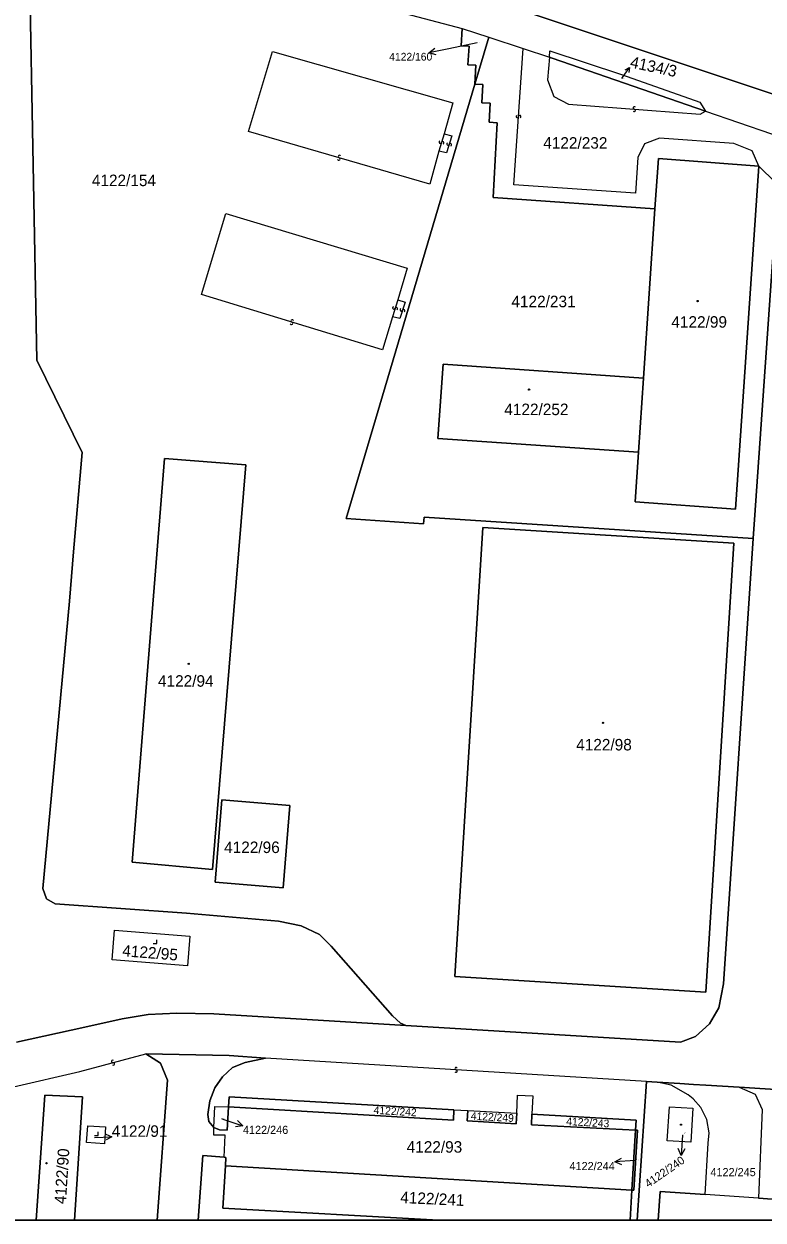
# Model space of a CAD drawing. Extents: x -598233 to -596890, y -1157848 to -1156431.
# Drawn here: x -597448.1 to -597338.9, y -1157848.5 to -1157671.9 of the extents above; entities that cross this region are included whole.
import ezdxf

# ---------------------------------------------------------------- set-up
doc = ezdxf.new("R2010")
doc.units = 0
for name, color, linetype in [('Level 1', 7, 'Continuous'), ('Level 13', 7, 'Continuous'), ('Level 3', 7, 'Continuous'), ('Level 4', 7, 'Continuous'), ('Level 5', 7, 'Continuous'), ('Level 57', 7, 'Continuous'), ('Level 60', 7, 'Continuous'), ('Vrstva 60', 7, 'Continuous'), ('zajmove_uzemi', 7, 'Continuous')]:
    doc.layers.add(name, color=color, linetype=linetype)

msp = doc.modelspace()

# ---------------------------------------------------------------- linework, layer by layer
at = {"layer": 'Level 1'}
for p, q in [((-597356.14, -1157828), (-597357.53, -1157848.46)), ((-597439.45, -1157830.27), (-597440.64, -1157848.46)), ((-597358.55, -1157848.46), (-597358.28, -1157844.04))]:
    msp.add_line(p, q, dxfattribs=at)
for points in [[(-597337.71, -1157682.1), (-597390.15, -1157664.59), (-597439.97, -1157652.08)], [(-597446.51, -1157656.23), (-597447.26, -1157663.77), (-597446.18, -1157721.5), (-597439.5, -1157735.11), (-597440.8, -1157749.81), (-597441.39, -1157757.1), (-597445.29, -1157799.48), (-597444.76, -1157801.04), (-597443.5, -1157801.77), (-597424.08, -1157803.13), (-597410.52, -1157804.32), (-597407.14, -1157805), (-597404.46, -1157806.32), (-597402.73, -1157808.02), (-597393.66, -1157818.32), (-597392.48, -1157819.39), (-597391.68, -1157819.71)], [(-597446.51, -1157656.23), (-597412.77, -1157664.74), (-597383.36, -1157672.54)], [(-597383.36, -1157672.54), (-597383.51, -1157675.09), (-597382.34, -1157675.13), (-597382.54, -1157677.87), (-597381.33, -1157677.96), (-597381.51, -1157680.75)], [(-597383.36, -1157672.54), (-597379.43, -1157673.81)], [(-597379.43, -1157673.81), (-597381.51, -1157680.75)], [(-597379.43, -1157673.81), (-597374.36, -1157675.49)], [(-597374.36, -1157675.49), (-597370.47, -1157676.78)], [(-597370.47, -1157676.78), (-597370.39, -1157675.84), (-597359.84, -1157679.31), (-597348.25, -1157683.38), (-597347.44, -1157684.71)], [(-597347.44, -1157684.71), (-597370.07, -1157676.91), (-597370.47, -1157676.78)], [(-597381.51, -1157680.75), (-597400.52, -1157744.86), (-597389.06, -1157745.68), (-597388.97, -1157744.66), (-597340.37, -1157747.81)], [(-597381.51, -1157680.75), (-597380.33, -1157680.81), (-597380.45, -1157683.48), (-597379.22, -1157683.54), (-597379.39, -1157686.35), (-597378.19, -1157686.43), (-597378.8, -1157697.47), (-597354.88, -1157699.13)], [(-597347.44, -1157684.71), (-597337.67, -1157688.07), (-597337.24, -1157688.24)], [(-597357.3, -1157735.09), (-597357.79, -1157742.43), (-597342.97, -1157743.49), (-597339.56, -1157692.85)], [(-597339.56, -1157692.85), (-597354.38, -1157691.74), (-597354.88, -1157699.13)], [(-597339.56, -1157692.85), (-597337.08, -1157695.26), (-597336.87, -1157695.3)], [(-597340.37, -1157747.81), (-597340.09, -1157743.65), (-597337.14, -1157701.35), (-597336.87, -1157695.3)], [(-597356.56, -1157724.13), (-597354.88, -1157699.13)], [(-597356.56, -1157724.13), (-597386.18, -1157722.07), (-597386.94, -1157733.07), (-597357.3, -1157735.09)], [(-597356.56, -1157724.13), (-597357.3, -1157735.09)], [(-597427.33, -1157736.01), (-597415.33, -1157736.95), (-597420.26, -1157796.69), (-597432.12, -1157795.64), (-597427.33, -1157736.01)], [(-597391.68, -1157819.71), (-597351.11, -1157822.18), (-597348.88, -1157821.36), (-597346.84, -1157819.51), (-597345.46, -1157817.11), (-597344.76, -1157813.58), (-597340.37, -1157747.81)], [(-597343.21, -1157748.51), (-597380.3, -1157746.19), (-597384.45, -1157812.51), (-597347.37, -1157814.83), (-597343.21, -1157748.51)], [(-597418.86, -1157786.42), (-597419.86, -1157798.58), (-597409.8, -1157799.41), (-597408.8, -1157787.25), (-597418.86, -1157786.42)], [(-597434.73, -1157805.66), (-597423.57, -1157806.56), (-597423.92, -1157810.94), (-597435.08, -1157810.05), (-597434.73, -1157805.66)], [(-597391.68, -1157819.71), (-597420.04, -1157818), (-597425.5, -1157817.91), (-597429.73, -1157818.13), (-597433.6, -1157818.73), (-597439.1, -1157819.97), (-597449.18, -1157822.18)], [(-597430.07, -1157823.93), (-597427.95, -1157825.31), (-597426.87, -1157827.8), (-597428.41, -1157848.46)], [(-597412.4, -1157824.57), (-597417.76, -1157824.17), (-597430.07, -1157823.93)], [(-597420.03, -1157834.77), (-597420.78, -1157833.9), (-597420.95, -1157832.85), (-597420.64, -1157830.87), (-597419.89, -1157828.94), (-597418.77, -1157827.33), (-597417.29, -1157825.95), (-597415.4, -1157825.18), (-597412.4, -1157824.57)], [(-597354.58, -1157828.1), (-597356.14, -1157828)], [(-597342.44, -1157828.84), (-597347.38, -1157828.56), (-597349.21, -1157828.42), (-597351.21, -1157828.3), (-597354.58, -1157828.1)], [(-597347.47, -1157844.7), (-597347.01, -1157837.09), (-597346.9, -1157835.59), (-597347.22, -1157833.61), (-597348.1, -1157831.82), (-597349.26, -1157830.58), (-597350, -1157829.95), (-597352.48, -1157828.54), (-597354.58, -1157828.1)], [(-597330.93, -1157829.58), (-597342.44, -1157828.84)], [(-597342.44, -1157828.84), (-597340.07, -1157829.86), (-597339.04, -1157832.14), (-597339.57, -1157845.23)], [(-597446.27, -1157848.46), (-597444.99, -1157830.03), (-597439.45, -1157830.27)], [(-597384.58, -1157832.18), (-597417.76, -1157830.24), (-597417.86, -1157831.76)], [(-597375.3, -1157832.68), (-597375.17, -1157830.04), (-597372.94, -1157830.13), (-597373.06, -1157832.82)], [(-597420.03, -1157834.77), (-597419.91, -1157831.68), (-597417.86, -1157831.76)], [(-597417.86, -1157831.76), (-597418.07, -1157835.17), (-597419.21, -1157835.12), (-597420.03, -1157834.77)], [(-597384.58, -1157832.18), (-597384.66, -1157833.73), (-597417.86, -1157831.76)], [(-597384.58, -1157832.18), (-597382.55, -1157832.27)], [(-597382.55, -1157832.27), (-597382.63, -1157833.8), (-597375.38, -1157834.26), (-597375.3, -1157832.68)], [(-597382.55, -1157832.27), (-597375.3, -1157832.68)], [(-597352.76, -1157831.75), (-597349.27, -1157831.95), (-597349.6, -1157836.94), (-597353.1, -1157836.75), (-597352.76, -1157831.75)], [(-597357.75, -1157835.19), (-597373.13, -1157834.41), (-597373.06, -1157832.82)], [(-597357.75, -1157835.19), (-597357.66, -1157833.71), (-597373.06, -1157832.82)], [(-597436.03, -1157834.7), (-597436.2, -1157837.2), (-597438.84, -1157837.02), (-597438.68, -1157834.53), (-597436.03, -1157834.7)], [(-597418.54, -1157839.18), (-597418.38, -1157835.92), (-597420.07, -1157835.92), (-597420.03, -1157834.77)], [(-597358.28, -1157844.04), (-597357.75, -1157835.19)], [(-597358.28, -1157844.04), (-597357.98, -1157844.06), (-597357.45, -1157835.21), (-597357.75, -1157835.19)], [(-597422.34, -1157848.46), (-597421.66, -1157838.95), (-597418.54, -1157839.18)], [(-597418.54, -1157839.18), (-597418.27, -1157839.2), (-597418.34, -1157840.46)], [(-597418.34, -1157840.46), (-597418.71, -1157846.68), (-597386.87, -1157848.46)], [(-597418.34, -1157840.46), (-597358.28, -1157844.04)], [(-597354.42, -1157848.46), (-597354.13, -1157844.26), (-597347.47, -1157844.7)], [(-597339.57, -1157845.23), (-597347.47, -1157844.7)], [(-597339.57, -1157845.23), (-597336.25, -1157845.45)]]:
    msp.add_lwpolyline(points, dxfattribs=at)
at = {"layer": 'Level 13'}
for centre, start, end in [((-597357.93, -1157684.26), 33.0506, 265.1486), ((-597375.21, -1157685.53), 123.5303, 355.6283), ((-597374.85, -1157685.55), 303.3158, 175.9058), ((-597357.96, -1157684.62), 212.8362, 85.4262), ((-597386.6, -1157689.3), 110.5004, 343.0904), ((-597386.24, -1157689.4), 290.7149, 162.8129), ((-597385.47, -1157689.58), 110.249, 342.839), ((-597385.11, -1157689.69), 290.4635, 162.5615), ((-597401.49, -1157691.43), 20.9984, 253.5884), ((-597401.59, -1157691.79), 201.2128, 73.3108), ((-597393.45, -1157713.78), 110.3126, 342.9026), ((-597393.09, -1157713.89), 290.527, 162.625), ((-597392.36, -1157714.06), 110.0059, 342.5959), ((-597392, -1157714.18), 290.2203, 162.3183), ((-597408.58, -1157716.06), 200.383, 72.481), ((-597408.47, -1157715.7), 20.1685, 252.7585), ((-597435, -1157825.05), 52.2347, 284.3327), ((-597434.9, -1157825.41), 232.0203, 104.6103), ((-597384.26, -1157826.11), 33.6694, 266.2594), ((-597384.28, -1157826.47), 213.8839, 85.9819)]:
    msp.add_arc(centre, 0.184, start, end, dxfattribs=at)
at = {"layer": 'Level 3'}
for points in [[(-597386.8, -1157690.62), (-597388.15, -1157695.49), (-597414.93, -1157687.73), (-597411.4, -1157675.9), (-597384.72, -1157683.5), (-597386.04, -1157688.08)], [(-597339.56, -1157692.85), (-597340.54, -1157690.61), (-597343.24, -1157689.52), (-597354.22, -1157688.7), (-597356.43, -1157689.54), (-597357.43, -1157691.59), (-597357.78, -1157696.82), (-597375.71, -1157695.59), (-597374.36, -1157675.49)], [(-597370.47, -1157676.78), (-597370.74, -1157680.09), (-597369.83, -1157682.56), (-597367.67, -1157683.71), (-597348.22, -1157685.18), (-597347.44, -1157684.71)], [(-597386.04, -1157688.08), (-597386.8, -1157690.62)], [(-597386.04, -1157688.08), (-597384.91, -1157688.38), (-597385.67, -1157690.88), (-597386.8, -1157690.62)], [(-597393.65, -1157715.08), (-597395.15, -1157719.97), (-597421.89, -1157711.8), (-597418.27, -1157699.83), (-597391.51, -1157707.9), (-597392.89, -1157712.57)], [(-597392.89, -1157712.57), (-597393.65, -1157715.08)], [(-597392.89, -1157712.57), (-597391.8, -1157712.91), (-597392.55, -1157715.34), (-597393.65, -1157715.08)], [(-597449.66, -1157828.78), (-597439.83, -1157826.52), (-597430.07, -1157823.93)], [(-597356.14, -1157828), (-597412.4, -1157824.57)]]:
    msp.add_lwpolyline(points, dxfattribs=at)
at = {"layer": 'Level 5'}
for points in [[(-597429.02, -1157807.63), (-597428.47, -1157807.63), (-597428.47, -1157807.08)], [(-597437.69, -1157835.96), (-597437.14, -1157835.96), (-597437.14, -1157835.41)]]:
    msp.add_lwpolyline(points, dxfattribs=at)
for centre, radius in [((-597348.58, -1157712.77), 0.09), ((-597348.58, -1157712.77), 0.0521), ((-597373.48, -1157725.84), 0.09), ((-597373.48, -1157725.84), 0.0521), ((-597423.76, -1157766.33), 0.09), ((-597423.76, -1157766.33), 0.0521), ((-597362.57, -1157775.04), 0.09), ((-597362.57, -1157775.04), 0.0521), ((-597351.03, -1157834.38), 0.09), ((-597351.03, -1157834.38), 0.0521), ((-597444.76, -1157840.07), 0.09), ((-597444.76, -1157840.07), 0.0521)]:
    msp.add_circle(centre, radius, dxfattribs=at)
at = {"layer": 'Level 57'}
for p, q in [((-597381.13, -1157674.66), (-597385.34, -1157675.52)), ((-597385.34, -1157675.52), (-597388.28, -1157676.12)), ((-597359.76, -1157679.92), (-597358.65, -1157678.26)), ((-597418.92, -1157833.48), (-597418.59, -1157833.59)), ((-597418.59, -1157833.59), (-597415.75, -1157834.54)), ((-597437.68, -1157836.28), (-597435.12, -1157836.17)), ((-597350.81, -1157835.92), (-597351.01, -1157838.91)), ((-597357.82, -1157839.66), (-597360.81, -1157839.88))]:
    msp.add_line(p, q, dxfattribs=at)
for points in [[(-597387.2, -1157676.41), (-597388.28, -1157676.12), (-597387.4, -1157675.43)], [(-597359.3, -1157678.63), (-597358.65, -1157678.26), (-597358.74, -1157679)], [(-597416.54, -1157833.75), (-597415.75, -1157834.54), (-597416.86, -1157834.7)], [(-597435.99, -1157835.78), (-597435.12, -1157836.17), (-597435.95, -1157836.63)], [(-597350.45, -1157837.95), (-597351.01, -1157838.91), (-597351.44, -1157837.88)], [(-597359.78, -1157840.3), (-597360.81, -1157839.88), (-597359.85, -1157839.31)]]:
    msp.add_lwpolyline(points, dxfattribs=at)
at = {"layer": 'Level 60'}
msp.add_lwpolyline([(-597412.77, -1157664.74), (-597383.36, -1157672.54), (-597383.51, -1157675.09), (-597382.34, -1157675.13), (-597382.54, -1157677.87), (-597381.33, -1157677.96), (-597381.51, -1157680.75), (-597400.52, -1157744.86), (-597389.06, -1157745.68), (-597388.97, -1157744.66), (-597340.37, -1157747.81), (-597344.76, -1157813.58), (-597345.46, -1157817.11), (-597346.84, -1157819.51), (-597348.88, -1157821.36), (-597351.11, -1157822.18), (-597391.68, -1157819.71), (-597392.48, -1157819.39), (-597393.66, -1157818.32), (-597402.73, -1157808.02), (-597404.46, -1157806.32), (-597407.14, -1157805), (-597410.52, -1157804.32), (-597424.08, -1157803.13), (-597443.5, -1157801.77), (-597444.76, -1157801.04), (-597445.29, -1157799.48), (-597441.39, -1157757.1), (-597440.8, -1157749.81), (-597439.5, -1157735.11), (-597446.18, -1157721.5), (-597447.26, -1157663.77)], dxfattribs=at)
for points in [[(-597383.51, -1157675.09), (-597383.36, -1157672.54), (-597379.43, -1157673.81), (-597381.51, -1157680.75), (-597381.33, -1157677.96), (-597382.54, -1157677.87), (-597382.34, -1157675.13)], [(-597379.43, -1157673.81), (-597374.36, -1157675.49), (-597370.47, -1157676.78), (-597370.07, -1157676.91), (-597347.44, -1157684.71), (-597337.67, -1157688.07), (-597337.24, -1157688.24), (-597336.87, -1157695.3), (-597337.08, -1157695.26), (-597339.56, -1157692.85), (-597354.38, -1157691.74), (-597354.88, -1157699.13), (-597378.8, -1157697.47), (-597378.19, -1157686.43), (-597379.39, -1157686.35), (-597379.22, -1157683.54), (-597380.45, -1157683.48), (-597380.33, -1157680.81), (-597381.51, -1157680.75)], [(-597370.47, -1157676.78), (-597370.39, -1157675.84), (-597359.84, -1157679.31), (-597348.25, -1157683.38), (-597347.44, -1157684.71), (-597370.07, -1157676.91)], [(-597400.52, -1157744.86), (-597381.51, -1157680.75), (-597380.33, -1157680.81), (-597380.45, -1157683.48), (-597379.22, -1157683.54), (-597379.39, -1157686.35), (-597378.19, -1157686.43), (-597378.8, -1157697.47), (-597354.88, -1157699.13), (-597356.56, -1157724.13), (-597386.18, -1157722.07), (-597386.94, -1157733.07), (-597357.3, -1157735.09), (-597357.79, -1157742.43), (-597342.97, -1157743.49), (-597339.56, -1157692.85), (-597337.08, -1157695.26), (-597336.87, -1157695.3), (-597337.14, -1157701.35), (-597340.09, -1157743.65), (-597340.37, -1157747.81), (-597388.97, -1157744.66), (-597389.06, -1157745.68)], [(-597354.38, -1157691.74), (-597339.56, -1157692.85), (-597342.97, -1157743.49), (-597357.79, -1157742.43), (-597357.3, -1157735.09), (-597356.56, -1157724.13), (-597354.88, -1157699.13)], [(-597386.94, -1157733.07), (-597386.18, -1157722.07), (-597356.56, -1157724.13), (-597357.3, -1157735.09)], [(-597427.33, -1157736.01), (-597415.33, -1157736.95), (-597420.26, -1157796.69), (-597432.12, -1157795.64)], [(-597415.33, -1157736.95), (-597427.33, -1157736.01), (-597432.12, -1157795.64), (-597420.26, -1157796.69)], [(-597380.3, -1157746.19), (-597343.21, -1157748.51), (-597347.37, -1157814.83), (-597384.45, -1157812.51)], [(-597343.21, -1157748.51), (-597380.3, -1157746.19), (-597384.45, -1157812.51), (-597347.37, -1157814.83)], [(-597419.86, -1157798.58), (-597418.86, -1157786.42), (-597408.8, -1157787.25), (-597409.8, -1157799.41)], [(-597418.86, -1157786.42), (-597419.86, -1157798.58), (-597409.8, -1157799.41), (-597408.8, -1157787.25)], [(-597434.73, -1157805.66), (-597423.57, -1157806.56), (-597423.92, -1157810.94), (-597435.08, -1157810.05)], [(-597342.44, -1157828.84), (-597340.07, -1157829.86), (-597339.04, -1157832.14), (-597339.57, -1157845.23), (-597347.47, -1157844.7), (-597347.01, -1157837.09), (-597346.9, -1157835.59), (-597347.22, -1157833.61), (-597348.1, -1157831.82), (-597349.26, -1157830.58), (-597350, -1157829.95), (-597352.48, -1157828.54), (-597354.58, -1157828.1), (-597351.21, -1157828.3), (-597349.21, -1157828.42), (-597347.38, -1157828.56)], [(-597375.17, -1157830.04), (-597372.94, -1157830.13), (-597373.06, -1157832.82), (-597373.13, -1157834.41), (-597357.75, -1157835.19), (-597358.28, -1157844.04), (-597418.34, -1157840.46), (-597418.27, -1157839.2), (-597418.54, -1157839.18), (-597418.38, -1157835.92), (-597420.07, -1157835.92), (-597420.03, -1157834.77), (-597419.21, -1157835.12), (-597418.07, -1157835.17), (-597417.86, -1157831.76), (-597384.66, -1157833.73), (-597384.58, -1157832.18), (-597382.55, -1157832.27), (-597382.63, -1157833.8), (-597375.38, -1157834.26), (-597375.3, -1157832.68)], [(-597417.76, -1157830.24), (-597384.58, -1157832.18), (-597384.66, -1157833.73), (-597417.86, -1157831.76)], [(-597418.07, -1157835.17), (-597419.21, -1157835.12), (-597420.03, -1157834.77), (-597419.91, -1157831.68), (-597417.86, -1157831.76)], [(-597382.63, -1157833.8), (-597382.55, -1157832.27), (-597375.3, -1157832.68), (-597375.38, -1157834.26)], [(-597352.76, -1157831.75), (-597349.27, -1157831.95), (-597349.6, -1157836.94), (-597353.1, -1157836.75)], [(-597357.66, -1157833.71), (-597357.75, -1157835.19), (-597373.13, -1157834.41), (-597373.06, -1157832.82)], [(-597436.03, -1157834.7), (-597436.2, -1157837.2), (-597438.84, -1157837.02), (-597438.68, -1157834.53)], [(-597357.45, -1157835.21), (-597357.98, -1157844.06), (-597358.28, -1157844.04), (-597357.75, -1157835.19)]]:
    msp.add_lwpolyline(points, close=True, dxfattribs=at)
at = {"layer": 'Vrstva 60'}
for points in [[(-597674.27, -1157604.65), (-597621.93, -1157615.29), (-597566.92, -1157626.51), (-597510.31, -1157637.9), (-597457.99, -1157648.3), (-597439.97, -1157652.08), (-597390.15, -1157664.59), (-597337.71, -1157682.1), (-597321.34, -1157688.54), (-597306.45, -1157694.39), (-597280.11, -1157704.64), (-597260.41, -1157713.03), (-597206.41, -1157739.84), (-597194.09, -1157745.8), (-597142.37, -1157771.55), (-597092.94, -1157796.34)], [(-597092.94, -1157796.34), (-597142.37, -1157771.55), (-597194.09, -1157745.8), (-597206.41, -1157739.84), (-597260.41, -1157713.03), (-597280.11, -1157704.64), (-597306.45, -1157694.39), (-597321.34, -1157688.54), (-597337.71, -1157682.1), (-597390.15, -1157664.59), (-597439.97, -1157652.08), (-597457.99, -1157648.3), (-597510.31, -1157637.9), (-597566.92, -1157626.51), (-597621.93, -1157615.29), (-597674.27, -1157604.65)], [(-597449.18, -1157822.18), (-597439.1, -1157819.97), (-597433.6, -1157818.73), (-597429.73, -1157818.13), (-597425.5, -1157817.91), (-597420.04, -1157818), (-597391.68, -1157819.71), (-597392.48, -1157819.39), (-597393.66, -1157818.32), (-597402.73, -1157808.02), (-597404.46, -1157806.32), (-597407.14, -1157805), (-597410.52, -1157804.32), (-597424.08, -1157803.13), (-597443.5, -1157801.77), (-597444.76, -1157801.04), (-597445.29, -1157799.48), (-597441.39, -1157757.1), (-597440.8, -1157749.81), (-597439.5, -1157735.11), (-597446.18, -1157721.5), (-597447.26, -1157663.77), (-597446.51, -1157656.23), (-597453.17, -1157654.48)], [(-597453.17, -1157654.48), (-597446.51, -1157656.23), (-597412.77, -1157664.74), (-597383.36, -1157672.54), (-597379.43, -1157673.81), (-597374.36, -1157675.49), (-597370.47, -1157676.78), (-597370.39, -1157675.84), (-597359.84, -1157679.31), (-597348.25, -1157683.38), (-597347.44, -1157684.71), (-597337.67, -1157688.07), (-597337.24, -1157688.24), (-597327.21, -1157692.17), (-597323.49, -1157693.63), (-597308.23, -1157699.6), (-597274.42, -1157713.03), (-597265.13, -1157717.22), (-597259.96, -1157719.55), (-597205.92, -1157746.65), (-597200.4, -1157749.35), (-597146.9, -1157775.78), (-597141.19, -1157778.61), (-597090.18, -1157803.96)], [(-597337.14, -1157701.35), (-597340.09, -1157743.65), (-597340.37, -1157747.81), (-597344.76, -1157813.58), (-597345.46, -1157817.11), (-597346.84, -1157819.51), (-597348.88, -1157821.36), (-597351.11, -1157822.18), (-597391.68, -1157819.71), (-597420.04, -1157818), (-597425.5, -1157817.91), (-597429.73, -1157818.13), (-597433.6, -1157818.73), (-597439.1, -1157819.97), (-597449.18, -1157822.18)], [(-597451.09, -1157848.46), (-597446.27, -1157848.46), (-597444.99, -1157830.03), (-597439.45, -1157830.27), (-597440.64, -1157848.46), (-597428.41, -1157848.46), (-597426.87, -1157827.8), (-597427.95, -1157825.31), (-597430.07, -1157823.93), (-597417.76, -1157824.17), (-597412.4, -1157824.57), (-597415.4, -1157825.18), (-597417.29, -1157825.95), (-597418.77, -1157827.33), (-597419.89, -1157828.94), (-597420.64, -1157830.87), (-597420.95, -1157832.85), (-597420.78, -1157833.9), (-597420.03, -1157834.77), (-597419.91, -1157831.68), (-597417.86, -1157831.76), (-597417.76, -1157830.24), (-597384.58, -1157832.18), (-597382.55, -1157832.27), (-597375.3, -1157832.68), (-597375.17, -1157830.04), (-597372.94, -1157830.13), (-597373.06, -1157832.82), (-597357.66, -1157833.71), (-597357.75, -1157835.19), (-597357.45, -1157835.21), (-597357.98, -1157844.06), (-597358.28, -1157844.04), (-597358.55, -1157848.46), (-597357.53, -1157848.46), (-597356.14, -1157828), (-597354.58, -1157828.1), (-597351.21, -1157828.3), (-597349.21, -1157828.42), (-597347.38, -1157828.56), (-597342.44, -1157828.84), (-597330.93, -1157829.58)], [(-597330.93, -1157829.58), (-597342.44, -1157828.84), (-597340.07, -1157829.86), (-597339.04, -1157832.14), (-597339.57, -1157845.23), (-597336.25, -1157845.45)], [(-598136.41, -1157848.46), (-597003.66, -1157848.46)]]:
    msp.add_lwpolyline(points, dxfattribs=at)
for points in [[(-597423.92, -1157810.94), (-597435.08, -1157810.05), (-597434.73, -1157805.66), (-597423.57, -1157806.56)], [(-597428.41, -1157848.46), (-597422.34, -1157848.46), (-597421.66, -1157838.95), (-597418.54, -1157839.18), (-597418.38, -1157835.92), (-597420.07, -1157835.92), (-597420.03, -1157834.77), (-597420.78, -1157833.9), (-597420.95, -1157832.85), (-597420.64, -1157830.87), (-597419.89, -1157828.94), (-597418.77, -1157827.33), (-597417.29, -1157825.95), (-597415.4, -1157825.18), (-597412.4, -1157824.57), (-597417.76, -1157824.17), (-597430.07, -1157823.93), (-597427.95, -1157825.31), (-597426.87, -1157827.8)], [(-597357.53, -1157848.46), (-597354.42, -1157848.46), (-597354.13, -1157844.26), (-597347.47, -1157844.7), (-597347.01, -1157837.09), (-597346.9, -1157835.59), (-597347.22, -1157833.61), (-597348.1, -1157831.82), (-597349.26, -1157830.58), (-597350, -1157829.95), (-597352.48, -1157828.54), (-597354.58, -1157828.1), (-597356.14, -1157828)], [(-597446.27, -1157848.46), (-597440.64, -1157848.46), (-597439.45, -1157830.27), (-597444.99, -1157830.03)], [(-597349.6, -1157836.94), (-597353.1, -1157836.75), (-597352.76, -1157831.75), (-597349.27, -1157831.95)], [(-597438.84, -1157837.02), (-597438.68, -1157834.53), (-597436.03, -1157834.7), (-597436.2, -1157837.2)], [(-597422.34, -1157848.46), (-597386.87, -1157848.46), (-597418.71, -1157846.68), (-597418.34, -1157840.46), (-597418.27, -1157839.2), (-597418.54, -1157839.18), (-597421.66, -1157838.95)], [(-597386.87, -1157848.46), (-597358.55, -1157848.46), (-597358.28, -1157844.04), (-597418.34, -1157840.46), (-597418.71, -1157846.68)], [(-597354.42, -1157848.46), (-597335.31, -1157848.46), (-597335.11, -1157845.53), (-597336.25, -1157845.45), (-597339.57, -1157845.23), (-597347.47, -1157844.7), (-597354.13, -1157844.26)]]:
    msp.add_lwpolyline(points, close=True, dxfattribs=at)
at = {"layer": 'zajmove_uzemi'}
msp.add_lwpolyline([(-598232.89, -1156430.86), (-596890.46, -1156430.86), (-596890.46, -1157848.46), (-598232.89, -1157848.46)], close=True, dxfattribs=at)

# ---------------------------------------------------------------- texts
at = {"layer": 'Level 4'}
for s, height, p in [('4122/160', 0.1, (-597381.13, -1157674.66)), ('4122/232', 1.7, (-597371.39, -1157690.27)), ('4122/154', 1.7, (-597438.07, -1157695.8)), ('4122/231', 1.7, (-597376.09, -1157713.68)), ('4122/99', 1.7, (-597352.46, -1157716.7)), ('4122/252', 1.7, (-597377.14, -1157729.61)), ('4122/94', 1.7, (-597428.3, -1157769.71)), ('4122/98', 1.7, (-597366.52, -1157779.12)), ('4122/96', 1.7, (-597418.53, -1157794.27)), ('4122/246', 0.1, (-597418.92, -1157833.48)), ('4122/91', 0.1, (-597437.68, -1157836.28)), ('4122/93', 1.7, (-597391.57, -1157838.51)), ('4122/244', 0.1, (-597357.82, -1157839.66)), ('4122/245', 1.2, (-597346.69, -1157841.98))]:
    msp.add_text(s, height=height, dxfattribs=at).set_placement(p)
for s, height, rotation, p in [('4134/3', 0.1, 348, (-597359.76, -1157679.92)), ('4122/95', 1.7, 355.4634, (-597433.62, -1157809.5)), ('4122/242', 1.14, 356.4662, (-597396.47, -1157832.76)), ('4122/249', 1.14, 356.9081, (-597382.11, -1157833.64)), ('4122/243', 1.14, 356.6431, (-597368.01, -1157834.42)), ('4122/240', 0.1, 34.6, (-597350.81, -1157835.92)), ('4122/90', 1.7, 86.4, (-597441.9, -1157846.14)), ('4122/241', 1.7, 357.2467, (-597392.54, -1157845.93))]:
    msp.add_text(s, height=height, rotation=rotation, dxfattribs=at).set_placement(p)
at = {"layer": 'Level 57'}
for s, height, p in [('4122/160', 1.14, (-597394.14, -1157677.26)), ('4122/91', 1.7, (-597435.12, -1157836.17)), ('4122/246', 1.2, (-597415.75, -1157835.74)), ('4122/244', 1.2, (-597367.51, -1157841.08))]:
    msp.add_text(s, height=height, dxfattribs=at).set_placement(p)
for s, height, rotation, p in [('4134/3', 1.7, 348, (-597358.65, -1157678.26)), ('4122/240', 1.2, 34.6, (-597355.87, -1157843.72))]:
    msp.add_text(s, height=height, rotation=rotation, dxfattribs=at).set_placement(p)

doc.saveas('drawing.dxf')
